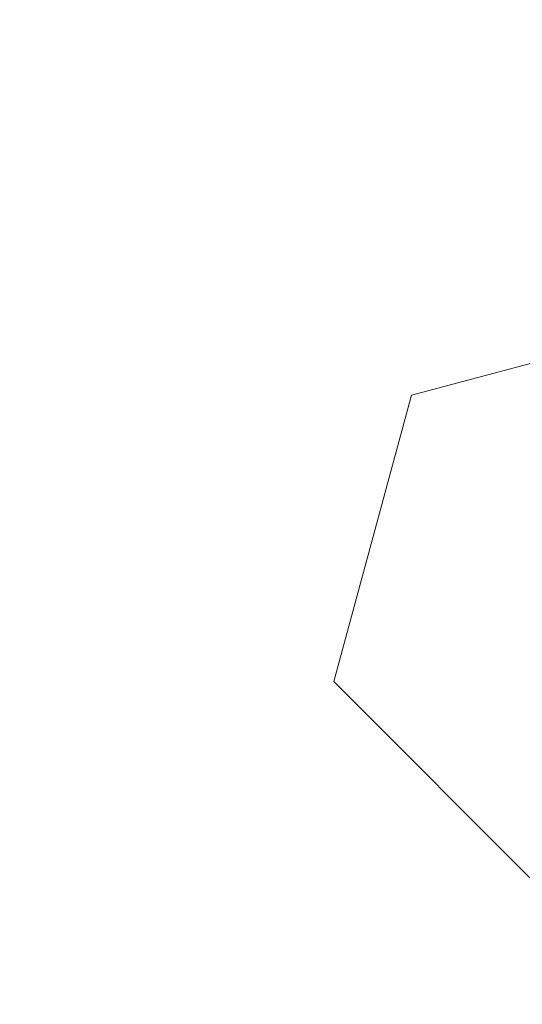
# Model space of a CAD drawing. Header units: centimetres. Extents: x -15121 to 30567, y -60641 to 0.
# Tile 447 of 656: x 1080.277 to 1080.32, y -23150.2514 to -23150.1671. Entities that reach past the tile are written whole.
import ezdxf

# ---------------------------------------------------------------- set-up
doc = ezdxf.new("R2010")
doc.units = ezdxf.units.CM
doc.header["$LTSCALE"] = 60
doc.layers.add('AIKA rzut sufitu wymiarowanie lobby', color=7, linetype='Continuous')
doc.layers.add('MB-uszczelki_tworzywa', color=8, linetype='Continuous', lineweight=0)
doc.styles.add('wymiar', font='txt.shx', dxfattribs={"width": 0.6})
doc.dimstyles.new('Dwudziestka', dxfattribs={"dimtxt": 7, "dimasz": 0.7, "dimexe": 5, "dimexo": 0, "dimgap": 2.5, "dimtad": 1, "dimtoh": 1, "dimdec": 3, "dimrnd": 0.5, "dimdsep": 46, "dimtxsty": 'wymiar', "dimblk": 'znacznik', "dimcen": 0, "dimdle": 5, "dimse1": 1, "dimse2": 1, "dimclrd": 256, "dimclre": 256, "dimclrt": 256, "dimadec": 0, "dimazin": 0, "dimtfac": 0.4, "dimtdec": 3, "dimtix": 1, "dimtofl": 0, "dimtmove": 2, "dimatfit": 3, "dimldrblk": 'znacznik', "dimfxl": 1, "dimtolj": 1, "dimarcsym": 0})

# ---------------------------------------------------------------- blocks, each defined once
blk = doc.blocks.new('120518', base_point=(5.2817, 995.21796))
at = {"layer": 'MB-uszczelki_tworzywa'}
for p, q in [((6.61268, 992.62781), (6.43311, 992.80739)), ((6.54613, 992.38274), (6.61268, 992.62781)), ((6.30106, 992.31725), (6.54613, 992.38274))]:
    blk.add_line(p, q, dxfattribs=at)
blk = doc.blocks.new('znacznik')
at = {"color": 0}
for points in [[(0, -5), (0, 5)], [(-4, 0), (4, 0)]]:
    blk.add_lwpolyline(points, dxfattribs=at)
at = {"color": 1}
blk.add_lwpolyline([(-2.12132, -2.12132), (2.12132, 2.12132)], dxfattribs=at)
blk = doc.blocks.new('*D7253')
at = {"layer": 'AIKA rzut sufitu wymiarowanie lobby', "lineweight": -2, "transparency": 16777216}
blk.add_line((970.468437, -23167.852777), (1342.588032, -23167.852777), dxfattribs=at)
at = {"layer": 'Defpoints', "color": 0, "transparency": 16777216}
for p in [(969.768437, -23147.521541), (1343.288032, -23147.521541), (1343.288032, -23167.852777)]:
    blk.add_point(p, dxfattribs=at)
at = {"layer": 'AIKA rzut sufitu wymiarowanie lobby', "lineweight": -2, "transparency": 16777216, "xscale": 0.7, "yscale": 0.7, "zscale": 0.7, "rotation": 180}
blk.add_blockref('znacznik', (969.768437, -23167.852777), dxfattribs=at)
at = {"layer": 'AIKA rzut sufitu wymiarowanie lobby', "lineweight": -2, "transparency": 16777216, "xscale": 0.7, "yscale": 0.7, "zscale": 0.7}
blk.add_blockref('znacznik', (1343.288032, -23167.852777), dxfattribs=at)
at = {"layer": 'AIKA rzut sufitu wymiarowanie lobby', "transparency": 16777216, "insert": (1156.528235, -23161.852777), "char_height": 7, "attachment_point": 5, "style": 'wymiar'}
blk.add_mtext('\\A1;373.5', dxfattribs=at)

msp = doc.modelspace()

# ---------------------------------------------------------------- block references
at = {"xscale": 0.1, "yscale": 0.1, "zscale": 0.1, "rotation": 180.0000000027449}
msp.add_blockref('120518', (1080.436999, -23150.482778), dxfattribs=at)

# ---------------------------------------------------------------- dimensions: what is measured, and where the dimension line sits
at = {"layer": 'AIKA rzut sufitu wymiarowanie lobby', "color": 2}
dim = msp.add_linear_dim(base=(1343.288032, -23167.852777), p1=(969.768437, -23147.521541), p2=(1343.288032, -23147.521541), dimstyle='Dwudziestka', dxfattribs=at)
dim.commit()
dim.dimension.update_dxf_attribs({"geometry": '*D7253', "text_midpoint": (1156.528235, -23161.852777)})

doc.saveas('drawing.dxf')
